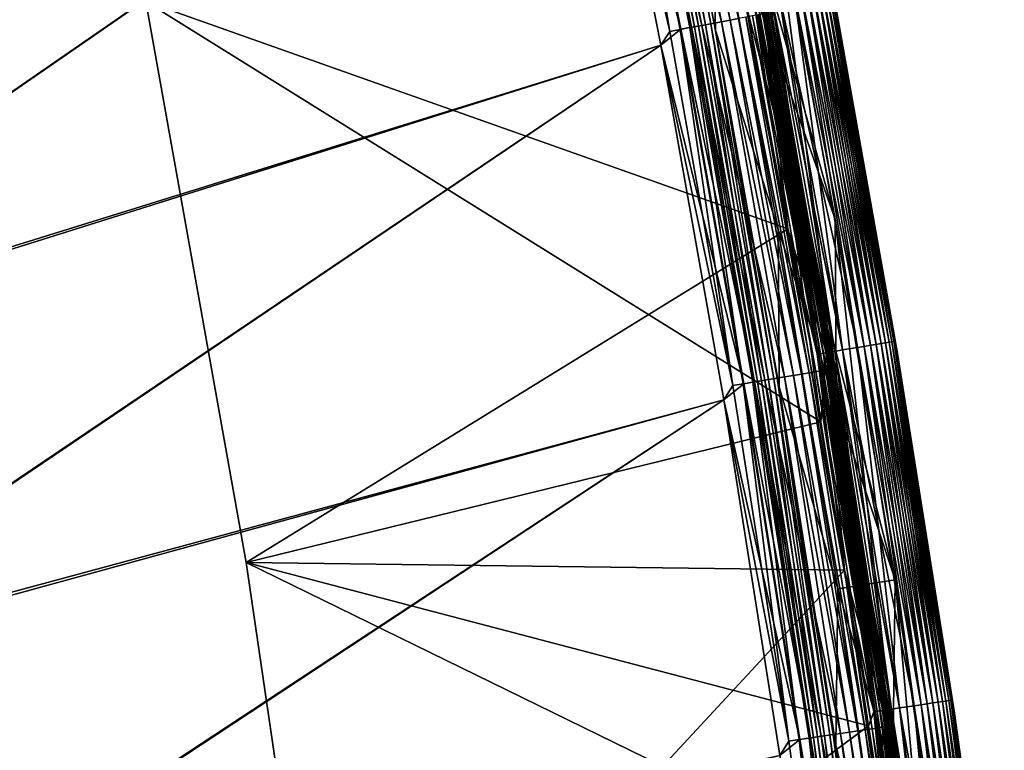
# Model space of a CAD drawing. Header units: metres. Extents: x -1 to 1402, y -1402 to 1.
# Tile 427 of 444: x 1343 to 1394, y -293 to -255. Entities that reach past the tile are written whole.
import ezdxf

# ---------------------------------------------------------------- set-up
doc = ezdxf.new("R2010")
doc.units = ezdxf.units.M

msp = doc.modelspace()

# ---------------------------------------------------------------- linework, layer by layer
at = {"layer": 'None'}
for points in [[(1382.729858, -265.701447, -83.5), (1349.533325, -253.960602, -83.5), (1379.464844, -248.099304, -83.5)], [(1384.433716, -275.695557, -80), (1379.464844, -248.099304, -80), (1349.533325, -253.960602, -80)], [(1349.533325, -253.960602, -620), (1379.464844, -248.099304, -620), (1382.729858, -265.701447, -620)], [(1382.729858, -265.701447, -616.5), (1379.464844, -248.099304, -616.5), (1349.533325, -253.960602, -616.5)], [(1384.433716, -275.695557, -80), (1381.439209, -253.687881, -80.086723), (1379.464844, -248.099304, -80)], [(1382.729858, -265.701447, -83.5), (1379.464844, -248.099304, -83.5), (1380.954468, -253.779419, -83.576118)], [(1379.464844, -248.099304, -616.5), (1382.729858, -265.701447, -616.5), (1380.954468, -253.779419, -616.423889)], [(1382.729858, -265.701447, -620), (1379.464844, -248.099304, -620), (1381.439209, -253.687881, -619.913269)], [(1387.96582, -271.568176, -82.777924), (1384.663696, -253.079086, -82.777924), (1384.478027, -253.114151, -82.378365)], [(1387.779541, -271.599609, -617.621643), (1384.478027, -253.114151, -617.621643), (1384.663696, -253.079086, -617.222046)], [(1388.112427, -271.543427, -83.194672), (1384.809814, -253.051514, -83.194672), (1384.663696, -253.079086, -82.777924)], [(1387.96582, -271.568176, -617.222046), (1384.663696, -253.079086, -617.222046), (1384.809814, -253.051514, -616.805359)], [(1388.112427, -271.543427, -83.194672), (1384.663696, -253.079086, -82.777924), (1387.96582, -271.568176, -82.777924)], [(1387.96582, -271.568176, -617.222046), (1387.779541, -271.599609, -617.621643), (1384.663696, -253.079086, -617.222046)], [(1388.21814, -271.525574, -83.623909), (1384.915039, -253.031631, -83.623909), (1384.809814, -253.051514, -83.194672)], [(1384.809814, -253.051514, -616.805359), (1384.915039, -253.031631, -616.376099), (1388.112427, -271.543427, -616.805359)], [(1388.21814, -271.525574, -83.623909), (1384.809814, -253.051514, -83.194672), (1388.112427, -271.543427, -83.194672)], [(1388.112427, -271.543427, -616.805359), (1387.96582, -271.568176, -617.222046), (1384.809814, -253.051514, -616.805359)], [(1388.282104, -271.514771, -84.060677), (1384.978882, -253.019577, -84.060677), (1384.915039, -253.031631, -83.623909)], [(1384.915039, -253.031631, -616.376099), (1384.978882, -253.019577, -615.939331), (1388.21814, -271.525574, -616.376099)], [(1388.282104, -271.514771, -84.060677), (1384.915039, -253.031631, -83.623909), (1388.21814, -271.525574, -83.623909)], [(1384.915039, -253.031631, -616.376099), (1388.21814, -271.525574, -616.376099), (1388.112427, -271.543427, -616.805359)], [(1385.10498, -253.621719, -84.5), (1384.978882, -253.019577, -84.060677), (1388.282104, -271.514771, -84.060677)], [(1384.978882, -253.019577, -615.939331), (1388.282104, -271.514771, -615.939331), (1388.21814, -271.525574, -616.376099)], [(1384.978882, -253.019577, -615.939331), (1385.10498, -253.621719, -615.5), (1388.282104, -271.514771, -615.939331)], [(1385.564453, -271.973511, -80.342545), (1382.27063, -253.53093, -80.342545), (1381.861084, -253.608246, -80.193909)], [(1385.153442, -272.042877, -619.806091), (1381.861084, -253.608246, -619.806091), (1382.27063, -253.53093, -619.657471)], [(1386.331909, -271.843964, -80.758751), (1383.0354, -253.38652, -80.758751), (1382.27063, -253.53093, -80.342545)], [(1385.564453, -271.973511, -619.657471), (1382.27063, -253.53093, -619.657471), (1383.0354, -253.38652, -619.241272)], [(1386.331909, -271.843964, -80.758751), (1382.27063, -253.53093, -80.342545), (1385.564453, -271.973511, -80.342545)], [(1385.153442, -272.042877, -619.806091), (1382.27063, -253.53093, -619.657471), (1385.564453, -271.973511, -619.657471)], [(1386.681519, -271.784943, -81.021721), (1383.383789, -253.32074, -81.021721), (1383.0354, -253.38652, -80.758751)], [(1383.0354, -253.38652, -619.241272), (1383.383789, -253.32074, -618.978271), (1386.331909, -271.843964, -619.241272)], [(1386.681519, -271.784943, -81.021721), (1383.0354, -253.38652, -80.758751), (1386.331909, -271.843964, -80.758751)], [(1383.0354, -253.38652, -619.241272), (1386.331909, -271.843964, -619.241272), (1385.564453, -271.973511, -619.657471)], [(1387.004028, -271.73053, -81.318016), (1383.7052, -253.260071, -81.318016), (1383.383789, -253.32074, -81.021721)], [(1383.383789, -253.32074, -618.978271), (1383.7052, -253.260071, -618.682007), (1386.681519, -271.784943, -618.978271)], [(1387.004028, -271.73053, -81.318016), (1383.383789, -253.32074, -81.021721), (1386.681519, -271.784943, -81.021721)], [(1383.383789, -253.32074, -618.978271), (1386.681519, -271.784943, -618.978271), (1386.331909, -271.843964, -619.241272)], [(1387.296143, -271.681213, -81.645058), (1383.996338, -253.205093, -81.645058), (1383.7052, -253.260071, -81.318016)], [(1383.7052, -253.260071, -618.682007), (1383.996338, -253.205093, -618.354919), (1387.004028, -271.73053, -618.682007)], [(1387.296143, -271.681213, -81.645058), (1383.7052, -253.260071, -81.318016), (1387.004028, -271.73053, -81.318016)], [(1383.7052, -253.260071, -618.682007), (1387.004028, -271.73053, -618.682007), (1386.681519, -271.784943, -618.978271)], [(1387.55542, -271.637451, -81.999626), (1384.254761, -253.156311, -81.999626), (1383.996338, -253.205093, -81.645058)], [(1383.996338, -253.205093, -618.354919), (1384.254761, -253.156311, -618.000366), (1387.296143, -271.681213, -618.354919)], [(1387.55542, -271.637451, -81.999626), (1383.996338, -253.205093, -81.645058), (1387.296143, -271.681213, -81.645058)], [(1383.996338, -253.205093, -618.354919), (1387.296143, -271.681213, -618.354919), (1387.004028, -271.73053, -618.682007)], [(1387.779541, -271.599609, -82.378365), (1384.478027, -253.114151, -82.378365), (1384.254761, -253.156311, -81.999626)], [(1384.254761, -253.156311, -618.000366), (1384.478027, -253.114151, -617.621643), (1387.55542, -271.637451, -618.000366)], [(1387.779541, -271.599609, -82.378365), (1384.254761, -253.156311, -81.999626), (1387.55542, -271.637451, -81.999626)], [(1384.254761, -253.156311, -618.000366), (1387.55542, -271.637451, -618.000366), (1387.296143, -271.681213, -618.354919)], [(1387.96582, -271.568176, -82.777924), (1384.478027, -253.114151, -82.378365), (1387.779541, -271.599609, -82.378365)], [(1384.478027, -253.114151, -617.621643), (1387.779541, -271.599609, -617.621643), (1387.55542, -271.637451, -618.000366)], [(1354.718506, -282.968079, -83.5), (1349.533325, -253.960602, -83.5), (1382.729858, -265.701447, -83.5)], [(1354.718506, -282.968079, -80), (1384.433716, -275.695557, -80), (1349.533325, -253.960602, -80)], [(1354.718506, -282.968079, -620), (1349.533325, -253.960602, -620), (1382.729858, -265.701447, -620)], [(1354.718506, -282.968079, -616.5), (1382.729858, -265.701447, -616.5), (1349.533325, -253.960602, -616.5)], [(1349.533325, -253.960602, -83.5), (1354.718506, -282.968079, -83.5), (1349.533325, -253.960602, -80)], [(1354.718506, -282.968079, -83.5), (1354.718506, -282.968079, -80), (1349.533325, -253.960602, -80)], [(1349.533325, -253.960602, -620), (1354.718506, -282.968079, -620), (1349.533325, -253.960602, -616.5)], [(1354.718506, -282.968079, -620), (1354.718506, -282.968079, -616.5), (1349.533325, -253.960602, -616.5)], [(1381.12439, -253.74733, -83.66861), (1384.243652, -272.196442, -83.576118), (1380.954468, -253.779419, -83.576118)], [(1381.12439, -253.74733, -616.33136), (1380.954468, -253.779419, -616.423889), (1384.414307, -272.167664, -616.33136)], [(1384.243652, -272.196442, -83.576118), (1382.729858, -265.701447, -83.5), (1380.954468, -253.779419, -83.576118)], [(1380.954468, -253.779419, -616.423889), (1384.243652, -272.196442, -616.423889), (1384.414307, -272.167664, -616.33136)], [(1380.954468, -253.779419, -616.423889), (1382.729858, -265.701447, -616.5), (1384.243652, -272.196442, -616.423889)], [(1381.273193, -253.719238, -83.792892), (1384.414307, -272.167664, -83.66861), (1381.12439, -253.74733, -83.66861)], [(1384.563599, -272.142456, -616.207092), (1381.273193, -253.719238, -616.207092), (1381.12439, -253.74733, -616.33136)], [(1381.12439, -253.74733, -83.66861), (1384.414307, -272.167664, -83.66861), (1384.243652, -272.196442, -83.576118)], [(1384.414307, -272.167664, -616.33136), (1384.563599, -272.142456, -616.207092), (1381.12439, -253.74733, -616.33136)], [(1381.395386, -253.696182, -83.944359), (1384.563599, -272.142456, -83.792892), (1381.273193, -253.719238, -83.792892)], [(1384.686157, -272.121765, -616.055664), (1381.395386, -253.696182, -616.055664), (1381.273193, -253.719238, -616.207092)], [(1381.273193, -253.719238, -83.792892), (1384.563599, -272.142456, -83.792892), (1384.414307, -272.167664, -83.66861)], [(1384.563599, -272.142456, -616.207092), (1384.686157, -272.121765, -616.055664), (1381.273193, -253.719238, -616.207092)], [(1384.686157, -272.121765, -83.944359), (1381.395386, -253.696182, -83.944359), (1381.486206, -253.679016, -84.117317)], [(1381.486206, -253.679016, -615.88269), (1381.395386, -253.696182, -616.055664), (1384.777344, -272.106384, -615.88269)], [(1384.563599, -272.142456, -83.792892), (1381.395386, -253.696182, -83.944359), (1384.686157, -272.121765, -83.944359)], [(1381.395386, -253.696182, -616.055664), (1384.686157, -272.121765, -616.055664), (1384.777344, -272.106384, -615.88269)], [(1385.153442, -272.042877, -80.193909), (1381.861084, -253.608246, -80.193909), (1381.439209, -253.687881, -80.086723)], [(1384.730225, -272.114319, -619.913269), (1381.439209, -253.687881, -619.913269), (1381.861084, -253.608246, -619.806091)], [(1384.730225, -272.114319, -80.086723), (1381.439209, -253.687881, -80.086723), (1384.433716, -275.695557, -80)], [(1385.153442, -272.042877, -80.193909), (1381.439209, -253.687881, -80.086723), (1384.730225, -272.114319, -80.086723)], [(1382.729858, -265.701447, -620), (1381.439209, -253.687881, -619.913269), (1384.730225, -272.114319, -619.913269)], [(1381.542114, -253.668472, -84.305313), (1384.777344, -272.106384, -84.117317), (1381.486206, -253.679016, -84.117317)], [(1384.833374, -272.096924, -615.694702), (1381.542114, -253.668472, -615.694702), (1381.486206, -253.679016, -615.88269)], [(1381.486206, -253.679016, -84.117317), (1384.777344, -272.106384, -84.117317), (1384.686157, -272.121765, -83.944359)], [(1384.777344, -272.106384, -615.88269), (1384.833374, -272.096924, -615.694702), (1381.486206, -253.679016, -615.88269)], [(1381.542114, -253.668472, -84.305313), (1381.665283, -254.268875, -84.5), (1384.833374, -272.096924, -84.305313)], [(1381.542114, -253.668472, -84.305313), (1384.833374, -272.096924, -84.305313), (1384.777344, -272.106384, -84.117317)], [(1384.833374, -272.096924, -615.694702), (1381.665283, -254.268875, -615.5), (1381.542114, -253.668472, -615.694702)], [(1385.564453, -271.973511, -80.342545), (1381.861084, -253.608246, -80.193909), (1385.153442, -272.042877, -80.193909)], [(1384.730225, -272.114319, -619.913269), (1381.861084, -253.608246, -619.806091), (1385.153442, -272.042877, -619.806091)], [(1388.405884, -272.155273, -84.5), (1385.10498, -253.621719, -84.5), (1388.282104, -271.514771, -84.060677)], [(1388.405884, -272.155273, -615.5), (1385.10498, -253.621719, -615.5), (1388.405884, -272.155273, -84.5)], [(1388.405884, -272.155273, -84.5), (1385.10498, -253.621719, -615.5), (1385.10498, -253.621719, -84.5)], [(1385.10498, -253.621719, -615.5), (1388.405884, -272.155273, -615.5), (1388.282104, -271.514771, -615.939331)], [(1381.665283, -254.268875, -84.5), (1384.954346, -272.735504, -84.5), (1384.833374, -272.096924, -84.305313)], [(1384.954346, -272.735504, -84.5), (1381.665283, -254.268875, -84.5), (1384.954346, -272.735504, -615.5)], [(1384.954346, -272.735504, -615.5), (1381.665283, -254.268875, -84.5), (1381.665283, -254.268875, -615.5)], [(1384.954346, -272.735504, -615.5), (1381.665283, -254.268875, -615.5), (1384.833374, -272.096924, -615.694702)], [(1385.66748, -283.361176, -83.5), (1354.718506, -282.968079, -83.5), (1382.729858, -265.701447, -83.5)], [(1354.718506, -282.968079, -620), (1382.729858, -265.701447, -620), (1385.66748, -283.361176, -620)], [(1354.718506, -282.968079, -616.5), (1385.66748, -283.361176, -616.5), (1382.729858, -265.701447, -616.5)], [(1385.66748, -283.361176, -83.5), (1382.729858, -265.701447, -83.5), (1384.243652, -272.196442, -83.576118)], [(1382.729858, -265.701447, -616.5), (1385.66748, -283.361176, -616.5), (1384.243652, -272.196442, -616.423889)], [(1385.66748, -283.361176, -620), (1382.729858, -265.701447, -620), (1384.730225, -272.114319, -619.913269)], [(1389.268433, -290.368988, -80.758751), (1386.331909, -271.843964, -80.758751), (1385.564453, -271.973511, -80.342545)], [(1386.331909, -271.843964, -619.241272), (1388.498657, -290.483612, -619.657471), (1385.564453, -271.973511, -619.657471)], [(1389.619141, -290.316772, -81.021721), (1386.681519, -271.784943, -81.021721), (1386.331909, -271.843964, -80.758751)], [(1386.331909, -271.843964, -619.241272), (1386.681519, -271.784943, -618.978271), (1389.268433, -290.368988, -619.241272)], [(1389.619141, -290.316772, -81.021721), (1386.331909, -271.843964, -80.758751), (1389.268433, -290.368988, -80.758751)], [(1386.331909, -271.843964, -619.241272), (1389.268433, -290.368988, -619.241272), (1388.498657, -290.483612, -619.657471)], [(1389.942627, -290.268616, -81.318016), (1387.004028, -271.73053, -81.318016), (1386.681519, -271.784943, -81.021721)], [(1386.681519, -271.784943, -618.978271), (1387.004028, -271.73053, -618.682007), (1389.619141, -290.316772, -618.978271)], [(1389.942627, -290.268616, -81.318016), (1386.681519, -271.784943, -81.021721), (1389.619141, -290.316772, -81.021721)], [(1386.681519, -271.784943, -618.978271), (1389.619141, -290.316772, -618.978271), (1389.268433, -290.368988, -619.241272)], [(1390.235718, -290.224976, -81.645058), (1387.296143, -271.681213, -81.645058), (1387.004028, -271.73053, -81.318016)], [(1387.004028, -271.73053, -618.682007), (1387.296143, -271.681213, -618.354919), (1389.942627, -290.268616, -618.682007)], [(1390.235718, -290.224976, -81.645058), (1387.004028, -271.73053, -81.318016), (1389.942627, -290.268616, -81.318016)], [(1387.004028, -271.73053, -618.682007), (1389.942627, -290.268616, -618.682007), (1389.619141, -290.316772, -618.978271)], [(1390.49585, -290.186218, -81.999626), (1387.55542, -271.637451, -81.999626), (1387.296143, -271.681213, -81.645058)], [(1387.296143, -271.681213, -618.354919), (1387.55542, -271.637451, -618.000366), (1390.235718, -290.224976, -618.354919)], [(1390.49585, -290.186218, -81.999626), (1387.296143, -271.681213, -81.645058), (1390.235718, -290.224976, -81.645058)], [(1387.296143, -271.681213, -618.354919), (1390.235718, -290.224976, -618.354919), (1389.942627, -290.268616, -618.682007)], [(1390.720581, -290.152771, -82.378365), (1387.779541, -271.599609, -82.378365), (1387.55542, -271.637451, -81.999626)], [(1387.55542, -271.637451, -618.000366), (1387.779541, -271.599609, -617.621643), (1390.49585, -290.186218, -618.000366)], [(1390.720581, -290.152771, -82.378365), (1387.55542, -271.637451, -81.999626), (1390.49585, -290.186218, -81.999626)], [(1387.55542, -271.637451, -618.000366), (1390.49585, -290.186218, -618.000366), (1390.235718, -290.224976, -618.354919)], [(1390.907471, -290.124939, -82.777924), (1387.96582, -271.568176, -82.777924), (1387.779541, -271.599609, -82.378365)], [(1390.720581, -290.152771, -617.621643), (1387.779541, -271.599609, -617.621643), (1387.96582, -271.568176, -617.222046)], [(1390.907471, -290.124939, -82.777924), (1387.779541, -271.599609, -82.378365), (1390.720581, -290.152771, -82.378365)], [(1387.779541, -271.599609, -617.621643), (1390.720581, -290.152771, -617.621643), (1390.49585, -290.186218, -618.000366)], [(1391.054443, -290.103027, -83.194672), (1388.112427, -271.543427, -83.194672), (1387.96582, -271.568176, -82.777924)], [(1390.907471, -290.124939, -617.222046), (1387.96582, -271.568176, -617.222046), (1388.112427, -271.543427, -616.805359)], [(1391.054443, -290.103027, -83.194672), (1387.96582, -271.568176, -82.777924), (1390.907471, -290.124939, -82.777924)], [(1390.907471, -290.124939, -617.222046), (1390.720581, -290.152771, -617.621643), (1387.96582, -271.568176, -617.222046)], [(1391.160522, -290.08725, -83.623909), (1388.21814, -271.525574, -83.623909), (1388.112427, -271.543427, -83.194672)], [(1388.112427, -271.543427, -616.805359), (1388.21814, -271.525574, -616.376099), (1391.054443, -290.103027, -616.805359)], [(1391.160522, -290.08725, -83.623909), (1388.112427, -271.543427, -83.194672), (1391.054443, -290.103027, -83.194672)], [(1391.054443, -290.103027, -616.805359), (1390.907471, -290.124939, -617.222046), (1388.112427, -271.543427, -616.805359)], [(1391.224731, -290.077698, -84.060677), (1388.282104, -271.514771, -84.060677), (1388.21814, -271.525574, -83.623909)], [(1388.21814, -271.525574, -616.376099), (1388.282104, -271.514771, -615.939331), (1391.160522, -290.08725, -616.376099)], [(1391.224731, -290.077698, -84.060677), (1388.21814, -271.525574, -83.623909), (1391.160522, -290.08725, -83.623909)], [(1388.21814, -271.525574, -616.376099), (1391.160522, -290.08725, -616.376099), (1391.054443, -290.103027, -616.805359)], [(1388.405884, -272.155273, -84.5), (1388.282104, -271.514771, -84.060677), (1391.224731, -290.077698, -84.060677)], [(1388.282104, -271.514771, -615.939331), (1391.224731, -290.077698, -615.939331), (1391.160522, -290.08725, -616.376099)], [(1388.282104, -271.514771, -615.939331), (1388.405884, -272.155273, -615.5), (1391.224731, -290.077698, -615.939331)], [(1384.414307, -272.167664, -83.66861), (1387.173828, -290.680908, -83.576118), (1384.243652, -272.196442, -83.576118)], [(1384.414307, -272.167664, -616.33136), (1384.243652, -272.196442, -616.423889), (1387.344971, -290.655426, -616.33136)], [(1387.173828, -290.680908, -83.576118), (1385.66748, -283.361176, -83.5), (1384.243652, -272.196442, -83.576118)], [(1384.243652, -272.196442, -616.423889), (1387.173828, -290.680908, -616.423889), (1387.344971, -290.655426, -616.33136)], [(1384.243652, -272.196442, -616.423889), (1385.66748, -283.361176, -616.5), (1387.173828, -290.680908, -616.423889)], [(1384.563599, -272.142456, -83.792892), (1387.344971, -290.655426, -83.66861), (1384.414307, -272.167664, -83.66861)], [(1387.494751, -290.633118, -616.207092), (1384.563599, -272.142456, -616.207092), (1384.414307, -272.167664, -616.33136)], [(1384.414307, -272.167664, -83.66861), (1387.344971, -290.655426, -83.66861), (1387.173828, -290.680908, -83.576118)], [(1387.344971, -290.655426, -616.33136), (1387.494751, -290.633118, -616.207092), (1384.414307, -272.167664, -616.33136)], [(1385.66748, -283.361176, -80), (1384.730225, -272.114319, -80.086723), (1384.433716, -275.695557, -80)], [(1387.494751, -290.633118, -83.792892), (1384.563599, -272.142456, -83.792892), (1384.686157, -272.121765, -83.944359)], [(1387.617676, -290.614807, -616.055664), (1384.686157, -272.121765, -616.055664), (1384.563599, -272.142456, -616.207092)], [(1387.344971, -290.655426, -83.66861), (1384.563599, -272.142456, -83.792892), (1387.494751, -290.633118, -83.792892)], [(1387.494751, -290.633118, -616.207092), (1387.617676, -290.614807, -616.055664), (1384.563599, -272.142456, -616.207092)], [(1384.777344, -272.106384, -84.117317), (1387.617676, -290.614807, -83.944359), (1384.686157, -272.121765, -83.944359)], [(1384.777344, -272.106384, -615.88269), (1384.686157, -272.121765, -616.055664), (1387.709106, -290.601196, -615.88269)], [(1384.686157, -272.121765, -83.944359), (1387.617676, -290.614807, -83.944359), (1387.494751, -290.633118, -83.792892)], [(1384.686157, -272.121765, -616.055664), (1387.617676, -290.614807, -616.055664), (1387.709106, -290.601196, -615.88269)], [(1388.086426, -290.545013, -80.193909), (1385.153442, -272.042877, -80.193909), (1384.730225, -272.114319, -80.086723)], [(1387.661865, -290.608215, -619.913269), (1384.730225, -272.114319, -619.913269), (1385.153442, -272.042877, -619.806091)], [(1387.661865, -290.608215, -80.086723), (1384.730225, -272.114319, -80.086723), (1385.66748, -283.361176, -80)], [(1388.086426, -290.545013, -80.193909), (1384.730225, -272.114319, -80.086723), (1387.661865, -290.608215, -80.086723)], [(1385.66748, -283.361176, -620), (1384.730225, -272.114319, -619.913269), (1387.661865, -290.608215, -619.913269)], [(1384.777344, -272.106384, -84.117317), (1384.833374, -272.096924, -84.305313), (1387.709106, -290.601196, -84.117317)], [(1387.765381, -290.592804, -615.694702), (1384.833374, -272.096924, -615.694702), (1384.777344, -272.106384, -615.88269)], [(1387.617676, -290.614807, -83.944359), (1384.777344, -272.106384, -84.117317), (1387.709106, -290.601196, -84.117317)], [(1387.709106, -290.601196, -615.88269), (1387.765381, -290.592804, -615.694702), (1384.777344, -272.106384, -615.88269)], [(1384.833374, -272.096924, -84.305313), (1384.954346, -272.735504, -84.5), (1387.765381, -290.592804, -84.305313)], [(1387.709106, -290.601196, -84.117317), (1384.833374, -272.096924, -84.305313), (1387.765381, -290.592804, -84.305313)], [(1387.765381, -290.592804, -615.694702), (1384.954346, -272.735504, -615.5), (1384.833374, -272.096924, -615.694702)], [(1388.498657, -290.483612, -80.342545), (1385.564453, -271.973511, -80.342545), (1385.153442, -272.042877, -80.193909)], [(1388.086426, -290.545013, -619.806091), (1385.153442, -272.042877, -619.806091), (1385.564453, -271.973511, -619.657471)], [(1388.498657, -290.483612, -80.342545), (1385.153442, -272.042877, -80.193909), (1388.086426, -290.545013, -80.193909)], [(1387.661865, -290.608215, -619.913269), (1385.153442, -272.042877, -619.806091), (1388.086426, -290.545013, -619.806091)], [(1389.268433, -290.368988, -80.758751), (1385.564453, -271.973511, -80.342545), (1388.498657, -290.483612, -80.342545)], [(1385.564453, -271.973511, -619.657471), (1388.498657, -290.483612, -619.657471), (1388.086426, -290.545013, -619.806091)], [(1391.346313, -290.749481, -84.5), (1388.405884, -272.155273, -84.5), (1391.224731, -290.077698, -84.060677)], [(1391.346313, -290.749481, -615.5), (1388.405884, -272.155273, -615.5), (1391.346313, -290.749481, -84.5)], [(1391.346313, -290.749481, -84.5), (1388.405884, -272.155273, -615.5), (1388.405884, -272.155273, -84.5)], [(1388.405884, -272.155273, -615.5), (1391.346313, -290.749481, -615.5), (1391.224731, -290.077698, -615.939331)], [(1384.954346, -272.735504, -84.5), (1387.884155, -291.262543, -84.5), (1387.765381, -290.592804, -84.305313)], [(1387.884155, -291.262543, -84.5), (1384.954346, -272.735504, -84.5), (1387.884155, -291.262543, -615.5)], [(1387.884155, -291.262543, -615.5), (1384.954346, -272.735504, -84.5), (1384.954346, -272.735504, -615.5)], [(1387.884155, -291.262543, -615.5), (1384.954346, -272.735504, -615.5), (1387.765381, -290.592804, -615.694702)], [(1385.66748, -283.361176, -80), (1384.433716, -275.695557, -80), (1354.718506, -282.968079, -80)], [(1358.986084, -312.124695, -83.5), (1354.718506, -282.968079, -83.5), (1388.023682, -299.247894, -83.5)], [(1354.718506, -282.968079, -83.5), (1385.66748, -283.361176, -83.5), (1388.023682, -299.247894, -83.5)], [(1358.986084, -312.124695, -80), (1385.66748, -283.361176, -80), (1354.718506, -282.968079, -80)], [(1358.986084, -312.124695, -620), (1354.718506, -282.968079, -620), (1385.66748, -283.361176, -620)], [(1358.986084, -312.124695, -616.5), (1386.894897, -291.409119, -616.5), (1354.718506, -282.968079, -616.5)], [(1386.894897, -291.409119, -616.5), (1385.66748, -283.361176, -616.5), (1354.718506, -282.968079, -616.5)], [(1354.718506, -282.968079, -83.5), (1358.986084, -312.124695, -83.5), (1354.718506, -282.968079, -80)], [(1358.986084, -312.124695, -83.5), (1358.986084, -312.124695, -80), (1354.718506, -282.968079, -80)], [(1354.718506, -282.968079, -620), (1358.986084, -312.124695, -620), (1354.718506, -282.968079, -616.5)], [(1358.986084, -312.124695, -620), (1358.986084, -312.124695, -616.5), (1354.718506, -282.968079, -616.5)], [(1389.256348, -308.38269, -80), (1385.66748, -283.361176, -80), (1358.986084, -312.124695, -80)], [(1358.986084, -312.124695, -620), (1385.66748, -283.361176, -620), (1389.256348, -308.38269, -620)], [(1389.256348, -308.38269, -80), (1387.661865, -290.608215, -80.086723), (1385.66748, -283.361176, -80)], [(1388.023682, -299.247894, -83.5), (1385.66748, -283.361176, -83.5), (1387.173828, -290.680908, -83.576118)], [(1385.66748, -283.361176, -616.5), (1386.894897, -291.409119, -616.5), (1387.173828, -290.680908, -616.423889)], [(1389.256348, -308.38269, -620), (1385.66748, -283.361176, -620), (1387.661865, -290.608215, -619.913269)], [(1392.813477, -308.83075, -81.645058), (1390.235718, -290.224976, -81.645058), (1389.942627, -290.268616, -81.318016)], [(1389.942627, -290.268616, -618.682007), (1390.235718, -290.224976, -618.354919), (1392.519653, -308.868683, -618.682007)], [(1393.074341, -308.797058, -81.999626), (1390.49585, -290.186218, -81.999626), (1390.235718, -290.224976, -81.645058)], [(1390.235718, -290.224976, -618.354919), (1390.49585, -290.186218, -618.000366), (1392.813477, -308.83075, -618.354919)], [(1393.074341, -308.797058, -81.999626), (1390.235718, -290.224976, -81.645058), (1392.813477, -308.83075, -81.645058)], [(1390.235718, -290.224976, -618.354919), (1392.813477, -308.83075, -618.354919), (1392.519653, -308.868683, -618.682007)], [(1393.299683, -308.767975, -82.378365), (1390.720581, -290.152771, -82.378365), (1390.49585, -290.186218, -81.999626)], [(1390.49585, -290.186218, -618.000366), (1390.720581, -290.152771, -617.621643), (1393.074341, -308.797058, -618.000366)], [(1393.299683, -308.767975, -82.378365), (1390.49585, -290.186218, -81.999626), (1393.074341, -308.797058, -81.999626)], [(1390.49585, -290.186218, -618.000366), (1393.074341, -308.797058, -618.000366), (1392.813477, -308.83075, -618.354919)], [(1393.487061, -308.743744, -82.777924), (1390.907471, -290.124939, -82.777924), (1390.720581, -290.152771, -82.378365)], [(1393.299683, -308.767975, -617.621643), (1390.720581, -290.152771, -617.621643), (1390.907471, -290.124939, -617.222046)], [(1393.487061, -308.743744, -82.777924), (1390.720581, -290.152771, -82.378365), (1393.299683, -308.767975, -82.378365)], [(1390.720581, -290.152771, -617.621643), (1393.299683, -308.767975, -617.621643), (1393.074341, -308.797058, -618.000366)], [(1393.634521, -308.724731, -83.194672), (1391.054443, -290.103027, -83.194672), (1390.907471, -290.124939, -82.777924)], [(1393.487061, -308.743744, -617.222046), (1390.907471, -290.124939, -617.222046), (1391.054443, -290.103027, -616.805359)], [(1393.634521, -308.724731, -83.194672), (1390.907471, -290.124939, -82.777924), (1393.487061, -308.743744, -82.777924)], [(1393.487061, -308.743744, -617.222046), (1393.299683, -308.767975, -617.621643), (1390.907471, -290.124939, -617.222046)], [(1393.740845, -308.710999, -83.623909), (1391.160522, -290.08725, -83.623909), (1391.054443, -290.103027, -83.194672)], [(1391.054443, -290.103027, -616.805359), (1391.160522, -290.08725, -616.376099), (1393.634521, -308.724731, -616.805359)], [(1393.740845, -308.710999, -83.623909), (1391.054443, -290.103027, -83.194672), (1393.634521, -308.724731, -83.194672)], [(1393.634521, -308.724731, -616.805359), (1393.487061, -308.743744, -617.222046), (1391.054443, -290.103027, -616.805359)], [(1393.805176, -308.702667, -84.060677), (1391.224731, -290.077698, -84.060677), (1391.160522, -290.08725, -83.623909)], [(1391.160522, -290.08725, -616.376099), (1391.224731, -290.077698, -615.939331), (1393.740845, -308.710999, -616.376099)], [(1393.805176, -308.702667, -84.060677), (1391.160522, -290.08725, -83.623909), (1393.740845, -308.710999, -83.623909)], [(1391.160522, -290.08725, -616.376099), (1393.740845, -308.710999, -616.376099), (1393.634521, -308.724731, -616.805359)], [(1391.346313, -290.749481, -84.5), (1391.224731, -290.077698, -84.060677), (1393.805176, -308.702667, -84.060677)], [(1391.224731, -290.077698, -615.939331), (1393.805176, -308.702667, -615.939331), (1393.740845, -308.710999, -616.376099)], [(1391.224731, -290.077698, -615.939331), (1391.346313, -290.749481, -615.5), (1393.805176, -308.702667, -615.939331)], [(1387.173828, -290.680908, -616.423889), (1386.894897, -291.409119, -616.5), (1389.743408, -309.227173, -616.423889)], [(1387.344971, -290.655426, -83.66861), (1389.743408, -309.227173, -83.576118), (1387.173828, -290.680908, -83.576118)], [(1387.344971, -290.655426, -616.33136), (1387.173828, -290.680908, -616.423889), (1389.914917, -309.205017, -616.33136)], [(1389.743408, -309.227173, -83.576118), (1388.023682, -299.247894, -83.5), (1387.173828, -290.680908, -83.576118)], [(1387.173828, -290.680908, -616.423889), (1389.743408, -309.227173, -616.423889), (1389.914917, -309.205017, -616.33136)], [(1389.914917, -309.205017, -83.66861), (1387.344971, -290.655426, -83.66861), (1387.494751, -290.633118, -83.792892)], [(1390.065186, -309.185638, -616.207092), (1387.494751, -290.633118, -616.207092), (1387.344971, -290.655426, -616.33136)], [(1389.743408, -309.227173, -83.576118), (1387.344971, -290.655426, -83.66861), (1389.914917, -309.205017, -83.66861)], [(1389.914917, -309.205017, -616.33136), (1390.065186, -309.185638, -616.207092), (1387.344971, -290.655426, -616.33136)], [(1387.617676, -290.614807, -83.944359), (1390.065186, -309.185638, -83.792892), (1387.494751, -290.633118, -83.792892)], [(1390.188477, -309.169708, -616.055664), (1387.617676, -290.614807, -616.055664), (1387.494751, -290.633118, -616.207092)], [(1387.494751, -290.633118, -83.792892), (1390.065186, -309.185638, -83.792892), (1389.914917, -309.205017, -83.66861)], [(1390.065186, -309.185638, -616.207092), (1390.188477, -309.169708, -616.055664), (1387.494751, -290.633118, -616.207092)], [(1387.617676, -290.614807, -83.944359), (1387.709106, -290.601196, -84.117317), (1390.188477, -309.169708, -83.944359)], [(1387.709106, -290.601196, -615.88269), (1387.617676, -290.614807, -616.055664), (1390.280151, -309.157867, -615.88269)], [(1387.617676, -290.614807, -83.944359), (1390.188477, -309.169708, -83.944359), (1390.065186, -309.185638, -83.792892)], [(1387.617676, -290.614807, -616.055664), (1390.188477, -309.169708, -616.055664), (1390.280151, -309.157867, -615.88269)], [(1390.658447, -309.109009, -80.193909), (1388.086426, -290.545013, -80.193909), (1387.661865, -290.608215, -80.086723)], [(1390.232788, -309.164001, -619.913269), (1387.661865, -290.608215, -619.913269), (1388.086426, -290.545013, -619.806091)], [(1390.232788, -309.164001, -80.086723), (1387.661865, -290.608215, -80.086723), (1389.256348, -308.38269, -80)], [(1390.658447, -309.109009, -80.193909), (1387.661865, -290.608215, -80.086723), (1390.232788, -309.164001, -80.086723)], [(1389.256348, -308.38269, -620), (1387.661865, -290.608215, -619.913269), (1390.232788, -309.164001, -619.913269)], [(1387.709106, -290.601196, -84.117317), (1387.765381, -290.592804, -84.305313), (1390.280151, -309.157867, -84.117317)], [(1390.336548, -309.150574, -615.694702), (1387.765381, -290.592804, -615.694702), (1387.709106, -290.601196, -615.88269)], [(1387.709106, -290.601196, -84.117317), (1390.280151, -309.157867, -84.117317), (1390.188477, -309.169708, -83.944359)], [(1390.280151, -309.157867, -615.88269), (1390.336548, -309.150574, -615.694702), (1387.709106, -290.601196, -615.88269)], [(1387.765381, -290.592804, -84.305313), (1387.884155, -291.262543, -84.5), (1390.336548, -309.150574, -84.305313)], [(1387.765381, -290.592804, -84.305313), (1390.336548, -309.150574, -84.305313), (1390.280151, -309.157867, -84.117317)], [(1390.336548, -309.150574, -615.694702), (1387.884155, -291.262543, -615.5), (1387.765381, -290.592804, -615.694702)], [(1391.071777, -309.055634, -80.342545), (1388.498657, -290.483612, -80.342545), (1388.086426, -290.545013, -80.193909)], [(1388.498657, -290.483612, -619.657471), (1390.658447, -309.109009, -619.806091), (1388.086426, -290.545013, -619.806091)], [(1391.071777, -309.055634, -80.342545), (1388.086426, -290.545013, -80.193909), (1390.658447, -309.109009, -80.193909)], [(1388.086426, -290.545013, -619.806091), (1390.658447, -309.109009, -619.806091), (1390.232788, -309.164001, -619.913269)], [(1391.843628, -308.955963, -80.758751), (1389.268433, -290.368988, -80.758751), (1388.498657, -290.483612, -80.342545)], [(1389.268433, -290.368988, -619.241272), (1391.071777, -309.055634, -619.657471), (1388.498657, -290.483612, -619.657471)], [(1391.843628, -308.955963, -80.758751), (1388.498657, -290.483612, -80.342545), (1391.071777, -309.055634, -80.342545)], [(1388.498657, -290.483612, -619.657471), (1391.071777, -309.055634, -619.657471), (1390.658447, -309.109009, -619.806091)], [(1392.195313, -308.910553, -81.021721), (1389.619141, -290.316772, -81.021721), (1389.268433, -290.368988, -80.758751)], [(1389.268433, -290.368988, -619.241272), (1389.619141, -290.316772, -618.978271), (1391.843628, -308.955963, -619.241272)], [(1392.195313, -308.910553, -81.021721), (1389.268433, -290.368988, -80.758751), (1391.843628, -308.955963, -80.758751)], [(1391.071777, -309.055634, -619.657471), (1389.268433, -290.368988, -619.241272), (1391.843628, -308.955963, -619.241272)], [(1392.519653, -308.868683, -81.318016), (1389.942627, -290.268616, -81.318016), (1389.619141, -290.316772, -81.021721)], [(1389.619141, -290.316772, -618.978271), (1389.942627, -290.268616, -618.682007), (1392.195313, -308.910553, -618.978271)], [(1392.519653, -308.868683, -81.318016), (1389.619141, -290.316772, -81.021721), (1392.195313, -308.910553, -81.021721)], [(1389.619141, -290.316772, -618.978271), (1392.195313, -308.910553, -618.978271), (1391.843628, -308.955963, -619.241272)], [(1392.813477, -308.83075, -81.645058), (1389.942627, -290.268616, -81.318016), (1392.519653, -308.868683, -81.318016)], [(1389.942627, -290.268616, -618.682007), (1392.519653, -308.868683, -618.682007), (1392.195313, -308.910553, -618.978271)], [(1393.924927, -309.397278, -84.5), (1391.346313, -290.749481, -84.5), (1393.805176, -308.702667, -84.060677)], [(1393.924927, -309.397278, -615.5), (1391.346313, -290.749481, -615.5), (1393.924927, -309.397278, -84.5)], [(1393.924927, -309.397278, -84.5), (1391.346313, -290.749481, -615.5), (1391.346313, -290.749481, -84.5)], [(1391.346313, -290.749481, -615.5), (1393.924927, -309.397278, -615.5), (1393.805176, -308.702667, -615.939331)], [(1387.884155, -291.262543, -84.5), (1390.453369, -309.842987, -84.5), (1390.336548, -309.150574, -84.305313)], [(1390.453369, -309.842987, -84.5), (1387.884155, -291.262543, -84.5), (1390.453369, -309.842987, -615.5)], [(1390.453369, -309.842987, -615.5), (1387.884155, -291.262543, -84.5), (1387.884155, -291.262543, -615.5)], [(1390.453369, -309.842987, -615.5), (1387.884155, -291.262543, -615.5), (1390.336548, -309.150574, -615.694702)], [(1390.11499, -315.171631, -616.5), (1386.894897, -291.409119, -616.5), (1358.986084, -312.124695, -616.5)], [(1386.894897, -291.409119, -616.5), (1390.11499, -315.171631, -616.5), (1389.743408, -309.227173, -616.423889)]]:
    msp.add_3dface(points, dxfattribs=at)
at = {"layer": 'None0'}
for points in [[(1313.268799, -258.743652), (1368.600464, -219.725891), (1305.071411, -244.210526)], [(1305.706421, -243.763443, -3), (1368.600464, -219.725693, -3), (1313.915161, -258.311951, -3)], [(1372.559448, -237.927948), (1368.600464, -219.725891), (1313.268799, -258.743652)], [(1368.600464, -219.725693, -3), (1372.559448, -237.927734, -3), (1313.915161, -258.311951, -3)], [(1378.796021, -247.282471, -80.052361), (1375.019165, -228.965591, -80.052361), (1385.182617, -265.215179, -80)], [(1385.182617, -265.215179, -80), (1375.019165, -228.965591, -80.052361), (1381.739502, -246.705246, -80)], [(1379.289917, -254.997971, -0.985015), (1375.670654, -236.702881, -0.985015), (1374.668091, -236.911407, -0.444534)], [(1375.126587, -236.81604, -4.797701), (1375.297729, -236.780457, -5.347445), (1378.743652, -255.100571, -4.797701)], [(1375.297729, -236.780457, -5.347445), (1378.915527, -255.068298, -5.347445), (1378.743652, -255.100571, -4.797701)], [(1375.297729, -236.780457, -5.347445), (1375.355957, -237.041473, -5.918313), (1378.915527, -255.068298, -5.347445)], [(1379.749512, -254.911636, -1.326719), (1376.12854, -236.607666, -1.326719), (1375.670654, -236.702881, -0.985015)], [(1379.749512, -254.911636, -1.326719), (1375.670654, -236.702881, -0.985015), (1379.289917, -254.997971, -0.985015)], [(1380.174316, -254.831833, -1.711938), (1376.12854, -236.607666, -1.326719), (1379.749512, -254.911636, -1.326719)], [(1377.191528, -255.392151, -0.112516), (1373.580322, -237.137634, -0.112516), (1372.559448, -237.927948)], [(1376.623779, -255.49881, -3.055977), (1372.559448, -237.927734, -3), (1373.014771, -237.255264, -3.055977)], [(1376.623779, -255.49881, -3.055977), (1373.014771, -237.255264, -3.055977), (1373.555908, -237.142715, -3.221156)], [(1377.166992, -255.396759, -3.221156), (1373.555908, -237.142715, -3.221156), (1374.054688, -237.038971, -3.490045)], [(1377.166992, -255.396759, -3.221156), (1376.623779, -255.49881, -3.055977), (1373.555908, -237.142715, -3.221156)], [(1377.745361, -255.288116, -0.251606), (1374.13208, -237.022888, -0.251606), (1373.580322, -237.137634, -0.112516)], [(1377.745361, -255.288116, -0.251606), (1373.580322, -237.137634, -0.112516), (1377.191528, -255.392151, -0.112516)], [(1377.667725, -255.302704, -3.490045), (1374.054688, -237.038971, -3.490045), (1374.282471, -236.991608, -3.660043)], [(1377.667725, -255.302704, -3.490045), (1377.166992, -255.396759, -3.221156), (1374.054688, -237.038971, -3.490045)], [(1378.283325, -255.187042, -0.444534), (1374.668091, -236.911407, -0.444534), (1374.13208, -237.022888, -0.251606)], [(1378.283325, -255.187042, -0.444534), (1374.13208, -237.022888, -0.251606), (1377.745361, -255.288116, -0.251606)], [(1374.282471, -236.991608, -3.660043), (1374.493042, -236.947815, -3.851689), (1377.896362, -255.25975, -3.660043)], [(1377.896362, -255.25975, -3.660043), (1377.667725, -255.302704, -3.490045), (1374.282471, -236.991608, -3.660043)], [(1374.493042, -236.947815, -3.851689), (1374.854614, -236.872604, -4.292985), (1378.107666, -255.220047, -3.851689)], [(1374.493042, -236.947815, -3.851689), (1378.107666, -255.220047, -3.851689), (1377.896362, -255.25975, -3.660043)], [(1379.289917, -254.997971, -0.985015), (1374.668091, -236.911407, -0.444534), (1378.283325, -255.187042, -0.444534)], [(1374.854614, -236.872604, -4.292985), (1375.126587, -236.81604, -4.797701), (1378.470703, -255.151855, -4.292985)], [(1374.854614, -236.872604, -4.292985), (1378.470703, -255.151855, -4.292985), (1378.107666, -255.220047, -3.851689)], [(1375.126587, -236.81604, -4.797701), (1378.743652, -255.100571, -4.797701), (1378.470703, -255.151855, -4.292985)], [(1375.355957, -237.041473, -5.918313), (1378.995361, -255.428894, -5.918313), (1378.915527, -255.068298, -5.347445)], [(1375.355957, -237.041473, -5.918313), (1378.796021, -247.282471, -80.052361), (1378.995361, -255.428894, -5.918313)], [(1320.952881, -273.554596), (1372.559448, -237.927948), (1313.268799, -258.743652)], [(1313.915161, -258.311951, -3), (1372.559448, -237.927734, -3), (1321.610474, -273.138519, -3)], [(1376.164429, -256.2034), (1372.559448, -237.927948), (1320.952881, -273.554596)], [(1372.559448, -237.927734, -3), (1376.164429, -256.203186, -3), (1321.610474, -273.138519, -3)], [(1376.164429, -256.203186, -3), (1372.559448, -237.927734, -3), (1376.623779, -255.49881, -3.055977)], [(1377.191528, -255.392151, -0.112516), (1372.559448, -237.927948), (1376.164429, -256.2034)], [(1381.943359, -254.876266, -5.865956), (1385.237061, -273.389557, -5.865956), (1381.739502, -246.705246, -80)], [(1381.739502, -246.705246, -80), (1385.237061, -273.389557, -5.865956), (1385.182617, -265.215179, -80)], [(1378.796021, -247.282471, -80.052361), (1382.228516, -265.734985, -80.052361), (1378.995361, -255.428894, -5.918313)], [(1388.275146, -283.85556, -80), (1382.228516, -265.734985, -80.052361), (1378.796021, -247.282471, -80.052361)], [(1388.275146, -283.85556, -80), (1378.796021, -247.282471, -80.052361), (1385.182617, -265.215179, -80)], [(1384.723267, -273.000793, -3.61347), (1381.452759, -254.591675, -3.61347), (1381.202515, -254.638672, -3.09242)], [(1384.922852, -272.967255, -4.157492), (1381.651733, -254.554306, -4.157492), (1381.452759, -254.591675, -3.61347)], [(1384.922852, -272.967255, -4.157492), (1381.452759, -254.591675, -3.61347), (1384.723267, -273.000793, -3.61347)], [(1385.069702, -272.942596, -4.718482), (1381.797974, -254.52681, -4.718482), (1381.651733, -254.554306, -4.157492)], [(1385.069702, -272.942596, -4.718482), (1381.651733, -254.554306, -4.157492), (1384.922852, -272.967255, -4.157492)], [(1385.162598, -272.927002, -5.290087), (1381.890625, -254.509415, -5.290087), (1381.797974, -254.52681, -4.718482)], [(1385.162598, -272.927002, -5.290087), (1381.797974, -254.52681, -4.718482), (1385.069702, -272.942596, -4.718482)], [(1385.237061, -273.389557, -5.865956), (1381.890625, -254.509415, -5.290087), (1385.162598, -272.927002, -5.290087)], [(1385.237061, -273.389557, -5.865956), (1381.943359, -254.876266, -5.865956), (1381.890625, -254.509415, -5.290087)], [(1382.552979, -273.365112, -0.985015), (1379.289917, -254.997971, -0.985015), (1378.283325, -255.187042, -0.444534)], [(1378.470703, -255.151855, -4.292985), (1378.743652, -255.100571, -4.797701), (1381.730957, -273.503082, -4.292985)], [(1378.743652, -255.100571, -4.797701), (1378.915527, -255.068298, -5.347445), (1382.004883, -273.457092, -4.797701)], [(1378.743652, -255.100571, -4.797701), (1382.004883, -273.457092, -4.797701), (1381.730957, -273.503082, -4.292985)], [(1378.915527, -255.068298, -5.347445), (1382.177246, -273.428162, -5.347445), (1382.004883, -273.457092, -4.797701)], [(1378.915527, -255.068298, -5.347445), (1378.995361, -255.428894, -5.918313), (1382.177246, -273.428162, -5.347445)], [(1383.01416, -273.287689, -1.326719), (1379.749512, -254.911636, -1.326719), (1379.289917, -254.997971, -0.985015)], [(1383.01416, -273.287689, -1.326719), (1379.289917, -254.997971, -0.985015), (1382.552979, -273.365112, -0.985015)], [(1383.44043, -273.216125, -1.711938), (1380.174316, -254.831833, -1.711938), (1379.749512, -254.911636, -1.326719)], [(1383.44043, -273.216125, -1.711938), (1379.749512, -254.911636, -1.326719), (1383.01416, -273.287689, -1.326719)], [(1383.827637, -273.151123, -2.137379), (1380.560181, -254.759338, -2.137379), (1380.174316, -254.831833, -1.711938)], [(1383.827637, -273.151123, -2.137379), (1380.174316, -254.831833, -1.711938), (1383.44043, -273.216125, -1.711938)], [(1384.172729, -273.093201, -2.598965), (1380.904053, -254.694748, -2.598965), (1380.560181, -254.759338, -2.137379)], [(1384.172729, -273.093201, -2.598965), (1380.560181, -254.759338, -2.137379), (1383.827637, -273.151123, -2.137379)], [(1384.47229, -273.042908, -3.09242), (1381.202515, -254.638672, -3.09242), (1380.904053, -254.694748, -2.598965)], [(1384.47229, -273.042908, -3.09242), (1380.904053, -254.694748, -2.598965), (1384.172729, -273.093201, -2.598965)], [(1384.723267, -273.000793, -3.61347), (1381.202515, -254.638672, -3.09242), (1384.47229, -273.042908, -3.09242)], [(1380.447388, -273.718567, -0.112516), (1377.191528, -255.392151, -0.112516), (1376.164429, -256.2034)], [(1379.877563, -273.814209, -3.055977), (1376.164429, -256.203186, -3), (1376.623779, -255.49881, -3.055977)], [(1379.877563, -273.814209, -3.055977), (1376.623779, -255.49881, -3.055977), (1377.166992, -255.396759, -3.221156)], [(1380.422729, -273.722687, -3.221156), (1377.166992, -255.396759, -3.221156), (1377.667725, -255.302704, -3.490045)], [(1380.422729, -273.722687, -3.221156), (1379.877563, -273.814209, -3.055977), (1377.166992, -255.396759, -3.221156)], [(1381.003052, -273.625275, -0.251606), (1377.745361, -255.288116, -0.251606), (1377.191528, -255.392151, -0.112516)], [(1381.003052, -273.625275, -0.251606), (1377.191528, -255.392151, -0.112516), (1380.447388, -273.718567, -0.112516)], [(1380.925171, -273.638336, -3.490045), (1377.667725, -255.302704, -3.490045), (1377.896362, -255.25975, -3.660043)], [(1380.925171, -273.638336, -3.490045), (1380.422729, -273.722687, -3.221156), (1377.667725, -255.302704, -3.490045)], [(1381.542969, -273.534637, -0.444534), (1378.283325, -255.187042, -0.444534), (1377.745361, -255.288116, -0.251606)], [(1381.542969, -273.534637, -0.444534), (1377.745361, -255.288116, -0.251606), (1381.003052, -273.625275, -0.251606)], [(1377.896362, -255.25975, -3.660043), (1378.107666, -255.220047, -3.851689), (1381.154541, -273.599823, -3.660043)], [(1381.154541, -273.599823, -3.660043), (1380.925171, -273.638336, -3.490045), (1377.896362, -255.25975, -3.660043)], [(1378.107666, -255.220047, -3.851689), (1378.470703, -255.151855, -4.292985), (1381.366699, -273.56424, -3.851689)], [(1378.107666, -255.220047, -3.851689), (1381.366699, -273.56424, -3.851689), (1381.154541, -273.599823, -3.660043)], [(1382.552979, -273.365112, -0.985015), (1378.283325, -255.187042, -0.444534), (1381.542969, -273.534637, -0.444534)], [(1378.470703, -255.151855, -4.292985), (1381.730957, -273.503082, -4.292985), (1381.366699, -273.56424, -3.851689)], [(1378.995361, -255.428894, -5.918313), (1382.278809, -273.884674, -5.918313), (1382.177246, -273.428162, -5.347445)], [(1378.995361, -255.428894, -5.918313), (1382.228516, -265.734985, -80.052361), (1382.278809, -273.884674, -5.918313)], [(1328.121094, -288.62204), (1376.164429, -256.2034), (1320.952881, -273.554596)], [(1321.610474, -273.138519, -3), (1376.164429, -256.203186, -3), (1328.789307, -288.221924, -3)], [(1379.414063, -274.54538), (1376.164429, -256.2034), (1328.121094, -288.62204)], [(1376.164429, -256.203186, -3), (1379.414063, -274.545135, -3), (1328.789307, -288.221924, -3)], [(1379.414063, -274.545135, -3), (1376.164429, -256.203186, -3), (1379.877563, -273.814209, -3.055977)], [(1380.447388, -273.718567, -0.112516), (1376.164429, -256.2034), (1379.414063, -274.54538)], [(1385.237061, -273.389557, -5.865956), (1388.171143, -291.962189, -5.865956), (1385.182617, -265.215179, -80)], [(1385.182617, -265.215179, -80), (1388.171143, -291.962189, -5.865956), (1388.275146, -283.85556, -80)], [(1382.228516, -265.734985, -80.052361), (1385.311401, -284.317535, -80.052361), (1382.278809, -273.884674, -5.918313)], [(1385.311401, -284.317535, -80.052361), (1382.228516, -265.734985, -80.052361), (1388.275146, -283.85556, -80)], [(1387.982666, -291.425415, -4.718482), (1385.069702, -272.942596, -4.718482), (1384.922852, -272.967255, -4.157492)], [(1388.075928, -291.411652, -5.290087), (1385.162598, -272.927002, -5.290087), (1385.069702, -272.942596, -4.718482)], [(1388.075928, -291.411652, -5.290087), (1385.069702, -272.942596, -4.718482), (1387.982666, -291.425415, -4.718482)], [(1388.171143, -291.962189, -5.865956), (1385.162598, -272.927002, -5.290087), (1388.075928, -291.411652, -5.290087)], [(1388.171143, -291.962189, -5.865956), (1385.237061, -273.389557, -5.865956), (1385.162598, -272.927002, -5.290087)], [(1385.458252, -291.799072, -0.985015), (1382.552979, -273.365112, -0.985015), (1381.542969, -273.534637, -0.444534)], [(1382.004883, -273.457092, -4.797701), (1382.177246, -273.428162, -5.347445), (1384.908447, -291.880432, -4.797701)], [(1382.177246, -273.428162, -5.347445), (1385.081421, -291.854828, -5.347445), (1384.908447, -291.880432, -4.797701)], [(1382.177246, -273.428162, -5.347445), (1382.278809, -273.884674, -5.918313), (1385.081421, -291.854828, -5.347445)], [(1385.920776, -291.730591, -1.326719), (1383.01416, -273.287689, -1.326719), (1382.552979, -273.365112, -0.985015)], [(1385.920776, -291.730591, -1.326719), (1382.552979, -273.365112, -0.985015), (1385.458252, -291.799072, -0.985015)], [(1386.348389, -291.667328, -1.711938), (1383.44043, -273.216125, -1.711938), (1383.01416, -273.287689, -1.326719)], [(1386.348389, -291.667328, -1.711938), (1383.01416, -273.287689, -1.326719), (1385.920776, -291.730591, -1.326719)], [(1386.736816, -291.609833, -2.137379), (1383.827637, -273.151123, -2.137379), (1383.44043, -273.216125, -1.711938)], [(1386.736816, -291.609833, -2.137379), (1383.44043, -273.216125, -1.711938), (1386.348389, -291.667328, -1.711938)], [(1387.082886, -291.558624, -2.598965), (1384.172729, -273.093201, -2.598965), (1383.827637, -273.151123, -2.137379)], [(1387.082886, -291.558624, -2.598965), (1383.827637, -273.151123, -2.137379), (1386.736816, -291.609833, -2.137379)], [(1387.383423, -291.51413, -3.09242), (1384.47229, -273.042908, -3.09242), (1384.172729, -273.093201, -2.598965)], [(1387.383423, -291.51413, -3.09242), (1384.172729, -273.093201, -2.598965), (1387.082886, -291.558624, -2.598965)], [(1387.635132, -291.476868, -3.61347), (1384.723267, -273.000793, -3.61347), (1384.47229, -273.042908, -3.09242)], [(1387.635132, -291.476868, -3.61347), (1384.47229, -273.042908, -3.09242), (1387.383423, -291.51413, -3.09242)], [(1387.835449, -291.447235, -4.157492), (1384.922852, -272.967255, -4.157492), (1384.723267, -273.000793, -3.61347)], [(1387.835449, -291.447235, -4.157492), (1384.723267, -273.000793, -3.61347), (1387.635132, -291.476868, -3.61347)], [(1387.982666, -291.425415, -4.718482), (1384.922852, -272.967255, -4.157492), (1387.835449, -291.447235, -4.157492)], [(1383.346191, -292.111664, -0.112516), (1380.447388, -273.718567, -0.112516), (1379.414063, -274.54538)], [(1382.774658, -292.196259, -3.055977), (1379.414063, -274.545135, -3), (1379.877563, -273.814209, -3.055977)], [(1382.774658, -292.196259, -3.055977), (1379.877563, -273.814209, -3.055977), (1380.422729, -273.722687, -3.221156)], [(1383.321411, -292.115326, -3.221156), (1380.422729, -273.722687, -3.221156), (1380.925171, -273.638336, -3.490045)], [(1383.321411, -292.115326, -3.221156), (1382.774658, -292.196259, -3.055977), (1380.422729, -273.722687, -3.221156)], [(1383.903564, -292.029175, -0.251606), (1381.003052, -273.625275, -0.251606), (1380.447388, -273.718567, -0.112516)], [(1383.903564, -292.029175, -0.251606), (1380.447388, -273.718567, -0.112516), (1383.346191, -292.111664, -0.112516)], [(1383.825439, -292.040741, -3.490045), (1380.925171, -273.638336, -3.490045), (1381.154541, -273.599823, -3.660043)], [(1383.825439, -292.040741, -3.490045), (1383.321411, -292.115326, -3.221156), (1380.925171, -273.638336, -3.490045)], [(1384.44519, -291.949005, -0.444534), (1381.542969, -273.534637, -0.444534), (1381.003052, -273.625275, -0.251606)], [(1384.44519, -291.949005, -0.444534), (1381.003052, -273.625275, -0.251606), (1383.903564, -292.029175, -0.251606)], [(1381.154541, -273.599823, -3.660043), (1381.366699, -273.56424, -3.851689), (1384.055542, -292.006653, -3.660043)], [(1384.055542, -292.006653, -3.660043), (1383.825439, -292.040741, -3.490045), (1381.154541, -273.599823, -3.660043)], [(1381.366699, -273.56424, -3.851689), (1381.730957, -273.503082, -4.292985), (1384.268311, -291.975189, -3.851689)], [(1381.366699, -273.56424, -3.851689), (1384.268311, -291.975189, -3.851689), (1384.055542, -292.006653, -3.660043)], [(1385.458252, -291.799072, -0.985015), (1381.542969, -273.534637, -0.444534), (1384.44519, -291.949005, -0.444534)], [(1381.730957, -273.503082, -4.292985), (1382.004883, -273.457092, -4.797701), (1384.633667, -291.921112, -4.292985)], [(1381.730957, -273.503082, -4.292985), (1384.633667, -291.921112, -4.292985), (1384.268311, -291.975189, -3.851689)], [(1382.004883, -273.457092, -4.797701), (1384.908447, -291.880432, -4.797701), (1384.633667, -291.921112, -4.292985)], [(1382.278809, -273.884674, -5.918313), (1385.203735, -292.399628, -5.918313), (1385.081421, -291.854828, -5.347445)], [(1382.278809, -273.884674, -5.918313), (1385.311401, -284.317535, -80.052361), (1385.203735, -292.399628, -5.918313)], [(1334.771851, -303.924927), (1379.414063, -274.54538), (1328.121094, -288.62204)], [(1328.789307, -288.221924, -3), (1379.414063, -274.545135, -3), (1335.450562, -303.540985, -3)], [(1382.307129, -292.946991), (1379.414063, -274.54538), (1334.771851, -303.924927)], [(1379.414063, -274.545135, -3), (1382.307129, -292.946716, -3), (1335.450562, -303.540985, -3)], [(1382.307129, -292.946716, -3), (1379.414063, -274.545135, -3), (1382.774658, -292.196259, -3.055977)], [(1383.346191, -292.111664, -0.112516), (1379.414063, -274.54538), (1382.307129, -292.946991)], [(1391.244751, -304.344116, -80), (1385.311401, -284.317535, -80.052361), (1388.275146, -283.85556, -80)], [(1388.171143, -291.962189, -5.865956), (1390.743042, -310.584869, -5.865956), (1388.275146, -283.85556, -80)], [(1388.275146, -283.85556, -80), (1390.743042, -310.584869, -5.865956), (1391.244751, -304.344116, -80)], [(1385.311401, -284.317535, -80.052361), (1388.271729, -304.742432, -80.052361), (1385.203735, -292.399628, -5.918313)], [(1388.271729, -304.742432, -80.052361), (1385.311401, -284.317535, -80.052361), (1391.244751, -304.344116, -80)], [(1388.468018, -310.234802, -1.326719), (1385.920776, -291.730591, -1.326719), (1385.458252, -291.799072, -0.985015)], [(1388.896729, -310.17984, -1.711938), (1386.348389, -291.667328, -1.711938), (1385.920776, -291.730591, -1.326719)], [(1388.896729, -310.17984, -1.711938), (1385.920776, -291.730591, -1.326719), (1388.468018, -310.234802, -1.326719)], [(1389.286255, -310.129883, -2.137379), (1386.736816, -291.609833, -2.137379), (1386.348389, -291.667328, -1.711938)], [(1389.286255, -310.129883, -2.137379), (1386.348389, -291.667328, -1.711938), (1388.896729, -310.17984, -1.711938)], [(1389.633179, -310.085388, -2.598965), (1387.082886, -291.558624, -2.598965), (1386.736816, -291.609833, -2.137379)], [(1389.633179, -310.085388, -2.598965), (1386.736816, -291.609833, -2.137379), (1389.286255, -310.129883, -2.137379)], [(1389.934448, -310.046753, -3.09242), (1387.383423, -291.51413, -3.09242), (1387.082886, -291.558624, -2.598965)], [(1389.934448, -310.046753, -3.09242), (1387.082886, -291.558624, -2.598965), (1389.633179, -310.085388, -2.598965)], [(1390.18689, -310.014374, -3.61347), (1387.635132, -291.476868, -3.61347), (1387.383423, -291.51413, -3.09242)], [(1390.18689, -310.014374, -3.61347), (1387.383423, -291.51413, -3.09242), (1389.934448, -310.046753, -3.09242)], [(1390.387695, -309.988617, -4.157492), (1387.835449, -291.447235, -4.157492), (1387.635132, -291.476868, -3.61347)], [(1390.387695, -309.988617, -4.157492), (1387.635132, -291.476868, -3.61347), (1390.18689, -310.014374, -3.61347)], [(1390.5354, -309.969666, -4.718482), (1387.982666, -291.425415, -4.718482), (1387.835449, -291.447235, -4.157492)], [(1390.5354, -309.969666, -4.718482), (1387.835449, -291.447235, -4.157492), (1390.387695, -309.988617, -4.157492)], [(1390.628906, -309.957672, -5.290087), (1388.075928, -291.411652, -5.290087), (1387.982666, -291.425415, -4.718482)], [(1390.628906, -309.957672, -5.290087), (1387.982666, -291.425415, -4.718482), (1390.5354, -309.969666, -4.718482)], [(1390.743042, -310.584869, -5.865956), (1388.075928, -291.411652, -5.290087), (1390.628906, -309.957672, -5.290087)], [(1390.743042, -310.584869, -5.865956), (1388.171143, -291.962189, -5.865956), (1388.075928, -291.411652, -5.290087)], [(1385.886475, -310.565887, -0.112516), (1383.346191, -292.111664, -0.112516), (1382.307129, -292.946991)], [(1385.313477, -310.639374, -3.055977), (1382.307129, -292.946716, -3), (1382.774658, -292.196259, -3.055977)], [(1385.313477, -310.639374, -3.055977), (1382.774658, -292.196259, -3.055977), (1383.321411, -292.115326, -3.221156)], [(1385.861694, -310.569061, -3.221156), (1383.321411, -292.115326, -3.221156), (1383.825439, -292.040741, -3.490045)], [(1385.861694, -310.569061, -3.221156), (1385.313477, -310.639374, -3.055977), (1383.321411, -292.115326, -3.221156)], [(1386.445435, -310.494202, -0.251606), (1383.903564, -292.029175, -0.251606), (1383.346191, -292.111664, -0.112516)], [(1386.445435, -310.494202, -0.251606), (1383.346191, -292.111664, -0.112516), (1385.886475, -310.565887, -0.112516)], [(1386.367065, -310.504272, -3.490045), (1383.825439, -292.040741, -3.490045), (1384.055542, -292.006653, -3.660043)], [(1386.367065, -310.504272, -3.490045), (1385.861694, -310.569061, -3.221156), (1383.825439, -292.040741, -3.490045)], [(1386.988403, -310.424561, -0.444534), (1384.44519, -291.949005, -0.444534), (1383.903564, -292.029175, -0.251606)], [(1386.988403, -310.424561, -0.444534), (1383.903564, -292.029175, -0.251606), (1386.445435, -310.494202, -0.251606)], [(1384.055542, -292.006653, -3.660043), (1384.268311, -291.975189, -3.851689), (1386.597778, -310.47467, -3.660043)], [(1386.597778, -310.47467, -3.660043), (1386.367065, -310.504272, -3.490045), (1384.055542, -292.006653, -3.660043)], [(1384.268311, -291.975189, -3.851689), (1384.633667, -291.921112, -4.292985), (1386.811157, -310.447296, -3.851689)], [(1384.268311, -291.975189, -3.851689), (1386.811157, -310.447296, -3.851689), (1386.597778, -310.47467, -3.660043)], [(1388.00415, -310.294312, -0.985015), (1385.458252, -291.799072, -0.985015), (1384.44519, -291.949005, -0.444534)], [(1388.00415, -310.294312, -0.985015), (1384.44519, -291.949005, -0.444534), (1386.988403, -310.424561, -0.444534)], [(1384.633667, -291.921112, -4.292985), (1384.908447, -291.880432, -4.797701), (1387.17749, -310.40033, -4.292985)], [(1384.633667, -291.921112, -4.292985), (1387.17749, -310.40033, -4.292985), (1386.811157, -310.447296, -3.851689)], [(1384.908447, -291.880432, -4.797701), (1385.081421, -291.854828, -5.347445), (1387.453003, -310.36499, -4.797701)], [(1384.908447, -291.880432, -4.797701), (1387.453003, -310.36499, -4.797701), (1387.17749, -310.40033, -4.292985)], [(1385.081421, -291.854828, -5.347445), (1387.626343, -310.342743, -5.347445), (1387.453003, -310.36499, -4.797701)], [(1385.081421, -291.854828, -5.347445), (1385.203735, -292.399628, -5.918313), (1387.626343, -310.342743, -5.347445)], [(1388.468018, -310.234802, -1.326719), (1385.458252, -291.799072, -0.985015), (1388.00415, -310.294312, -0.985015)], [(1385.203735, -292.399628, -5.918313), (1387.7677, -310.964478, -5.918313), (1387.626343, -310.342743, -5.347445)], [(1385.203735, -292.399628, -5.918313), (1388.271729, -304.742432, -80.052361), (1387.7677, -310.964478, -5.918313)]]:
    msp.add_3dface(points, dxfattribs=at)

doc.saveas('drawing.dxf')
